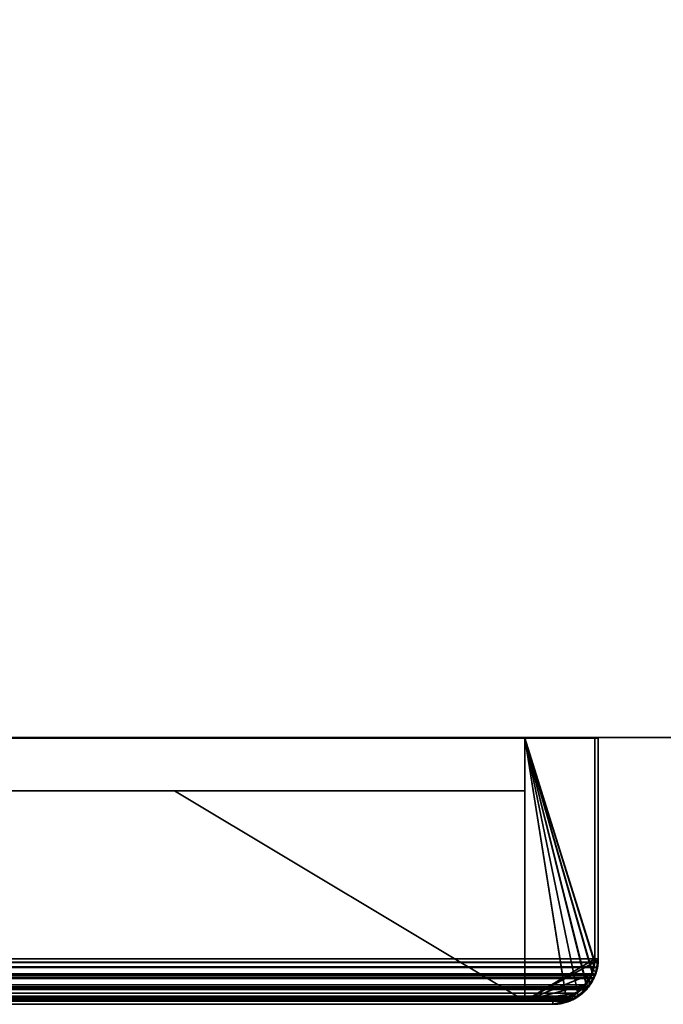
# Model space of a CAD drawing. Header units: millimetres. Extents: x -490 to 6690, y -115 to 132.
# Tile 377 of 656: x 1902 to 1948, y -25 to 45. Entities that reach past the tile are written whole.
import ezdxf

# ---------------------------------------------------------------- set-up
doc = ezdxf.new("R2010")
doc.units = ezdxf.units.MM
doc.layers.add('151', color=7, linetype='Continuous', true_color=0xffffff)

# ---------------------------------------------------------------- blocks, each defined once
blk = doc.blocks.new('UG_SURFACE_002')
at = {"layer": '151', "color": 252, "linetype": 'Continuous', "lineweight": 35}
for points in [[(2040, -6.2, 2202), (2040, 113.2, 2202), (960, 113.2, 2202), (960, -6.2, 2202)], [(1890, -6.2, -8), (1890, 113.2, -8), (2040, 113.2, -8), (2040, -6.2, -8)], [(2040, -6.2, 2202), (960, -6.2, 2202), (1110, -6.2, 2052), (1890, -6.2, 2052)], [(1890, -6.2, 2052), (1890, -6.2, -8), (2040, -6.2, -8), (2040, -6.2, 2202)]]:
    blk.add_3dface(points, dxfattribs=at)
blk = doc.blocks.new('UG_SURFACE_114')
at = {"layer": '151', "color": 41, "linetype": 'Continuous', "lineweight": 35}
for points in [[(1938.25, -25, 2095.25), (1938.25, -10, 2095.25), (1061.75, -10, 2095.25), (1061.75, -25, 2095.25)], [(1938.25, -10, 2095.25), (1868.25, -10, 2025.25), (1131.75, -10, 2025.25), (1061.75, -10, 2095.25)], [(1868.25, -10, 2025.25), (1938.25, -10, 2095.25), (1938.25, -25, 2095.25), (1868.25, -25, 2025.25)], [(1868.25, -25, 2025.25), (1938.25, -25, 2095.25), (1061.75, -25, 2095.25), (1131.75, -25, 2025.25)]]:
    blk.add_3dface(points, dxfattribs=at)
blk = doc.blocks.new('UG_SURFACE_115')
at = {"layer": '151', "color": 14, "linetype": 'Continuous', "lineweight": 35}
for points in [[(1943.25, -6.25, 2100.25), (1938.25, -6.25, 2095.25), (1061.75, -6.25, 2095.25), (1056.75, -6.25, 2100.25)], [(1943.25, -22, 2100.25), (1943.25, -6.25, 2100.25), (1056.75, -6.25, 2100.25), (1056.75, -22, 2100.25)], [(1061.75, -6.25, 2095.25), (1938.25, -6.25, 2095.25), (1938.25, -25, 2095.25), (1061.75, -25, 2095.25)], [(1938.25, -25, 2095.25), (1938.25, -6.25, 2095.25), (1943.25, -6.25, 2100.25), (1943.25, -22, 2100.25)], [(1943.25, -22, 2100.25), (1056.75, -22, 2100.25), (1056.781, -22.233, 2100.219)], [(1056.781, -22.233, 2100.219), (1943.227, -22.237, 2100.227), (1943.25, -22, 2100.25)], [(1943.195, -22.571, 2100.195), (1056.781, -22.233, 2100.219), (1056.854, -22.785, 2100.146)], [(1943.195, -22.571, 2100.195), (1943.227, -22.237, 2100.227), (1056.781, -22.233, 2100.219)], [(1943.25, -22, 2100.25), (1943.227, -22.237, 2100.227), (1938.25, -25, 2095.25)], [(1938.25, -25, 2095.25), (1943.227, -22.237, 2100.227), (1943.195, -22.571, 2100.195), (1943.028, -23.076, 2100.028)], [(1943.195, -22.571, 2100.195), (1056.854, -22.785, 2100.146), (1056.972, -23.072, 2100.028)], [(1056.972, -23.072, 2100.028), (1943.028, -23.076, 2100.028), (1943.195, -22.571, 2100.195)], [(1943.028, -23.076, 2100.028), (1056.972, -23.072, 2100.028), (1057.137, -23.473, 2099.864)], [(1942.954, -23.299, 2099.954), (1943.028, -23.076, 2100.028), (1057.137, -23.473, 2099.864)], [(1943.028, -23.076, 2100.028), (1942.954, -23.299, 2099.954), (1942.576, -23.858, 2099.576), (1938.25, -25, 2095.25)], [(1942.954, -23.299, 2099.954), (1057.137, -23.473, 2099.864), (1057.431, -23.842, 2099.569)], [(1057.431, -23.842, 2099.569), (1942.576, -23.858, 2099.576), (1942.954, -23.299, 2099.954)], [(1942.46, -24.029, 2099.46), (1057.431, -23.842, 2099.569), (1057.729, -24.217, 2099.271)], [(1942.46, -24.029, 2099.46), (1942.576, -23.858, 2099.576), (1057.431, -23.842, 2099.569)], [(1938.25, -25, 2095.25), (1942.576, -23.858, 2099.576), (1942.46, -24.029, 2099.46), (1941.897, -24.456, 2098.897)], [(1942.46, -24.029, 2099.46), (1057.729, -24.217, 2099.271), (1058.104, -24.442, 2098.896)], [(1058.104, -24.442, 2098.896), (1941.897, -24.456, 2098.897), (1942.46, -24.029, 2099.46)], [(1941.897, -24.456, 2098.897), (1058.104, -24.442, 2098.896), (1058.743, -24.826, 2098.257)], [(1941.61, -24.674, 2098.61), (1941.897, -24.456, 2098.897), (1058.743, -24.826, 2098.257)], [(1941.107, -24.795, 2098.107), (1940.25, -25, 2097.25), (1938.25, -25, 2095.25), (1941.897, -24.456, 2098.897)], [(1941.897, -24.456, 2098.897), (1941.61, -24.674, 2098.61), (1941.107, -24.795, 2098.107)], [(1941.61, -24.674, 2098.61), (1058.743, -24.826, 2098.257), (1058.886, -24.851, 2098.114)], [(1058.886, -24.851, 2098.114), (1941.107, -24.795, 2098.107), (1941.61, -24.674, 2098.61)], [(1941.107, -24.795, 2098.107), (1058.886, -24.851, 2098.114), (1059.75, -25, 2097.25)], [(1059.75, -25, 2097.25), (1940.25, -25, 2097.25), (1941.107, -24.795, 2098.107)], [(1938.25, -25, 2095.25), (1940.25, -25, 2097.25), (1059.75, -25, 2097.25), (1061.75, -25, 2095.25)]]:
    blk.add_3dface(points, dxfattribs=at)
blk = doc.blocks.new('UG_SURFACE_117')
at = {"layer": '151', "color": 7, "linetype": 'Continuous', "lineweight": 35}
for points in [[(1943.5, -22, 2100.5), (1943.5, -6.25, 2100.5), (1056.5, -6.25, 2100.5), (1056.5, -22, 2100.5)], [(1943.25, -6.25, 2100.25), (1056.75, -6.25, 2100.25), (1056.5, -6.25, 2100.5), (1943.5, -6.25, 2100.5)], [(1056.75, -22, 2100.25), (1056.75, -6.25, 2100.25), (1943.25, -6.25, 2100.25), (1943.25, -22, 2100.25)], [(1943.25, -22, 2100.25), (1943.25, -6.25, 2100.25), (1943.5, -6.25, 2100.5), (1943.5, -22, 2100.5)], [(1943.5, -22, 2100.5), (1056.5, -22, 2100.5), (1056.534, -22.253, 2100.466)], [(1056.534, -22.253, 2100.466), (1943.475, -22.256, 2100.475), (1943.5, -22, 2100.5)], [(1943.441, -22.619, 2100.441), (1056.534, -22.253, 2100.466), (1056.613, -22.85, 2100.387)], [(1943.441, -22.619, 2100.441), (1943.475, -22.256, 2100.475), (1056.534, -22.253, 2100.466)], [(1056.75, -22, 2100.25), (1943.25, -22, 2100.25), (1943.195, -22.571, 2100.195)], [(1056.854, -22.785, 2100.146), (1056.75, -22, 2100.25), (1943.195, -22.571, 2100.195)], [(1943.475, -22.256, 2100.475), (1943.441, -22.619, 2100.441), (1943.195, -22.571, 2100.195), (1943.25, -22, 2100.25)], [(1943.25, -22, 2100.25), (1943.5, -22, 2100.5), (1943.475, -22.256, 2100.475)], [(1943.441, -22.619, 2100.441), (1056.613, -22.85, 2100.387), (1056.741, -23.162, 2100.259)], [(1056.741, -23.162, 2100.259), (1943.26, -23.165, 2100.26), (1943.441, -22.619, 2100.441)], [(1943.26, -23.165, 2100.26), (1056.741, -23.162, 2100.259), (1056.919, -23.596, 2100.081)], [(1056.978, -23.088, 2100.021), (1056.854, -22.785, 2100.146), (1943.195, -22.571, 2100.195)], [(1943.179, -23.408, 2100.179), (1943.26, -23.165, 2100.26), (1056.919, -23.596, 2100.081)], [(1943.195, -22.571, 2100.195), (1943.023, -23.092, 2100.023), (1056.978, -23.088, 2100.021)], [(1057.137, -23.473, 2099.864), (1056.978, -23.088, 2100.021), (1943.023, -23.092, 2100.023)], [(1057.137, -23.473, 2099.864), (1943.023, -23.092, 2100.023), (1942.954, -23.299, 2099.954)], [(1943.26, -23.165, 2100.26), (1943.179, -23.408, 2100.179), (1942.954, -23.299, 2099.954), (1943.023, -23.092, 2100.023)], [(1943.023, -23.092, 2100.023), (1943.195, -22.571, 2100.195), (1943.441, -22.619, 2100.441), (1943.26, -23.165, 2100.26)], [(1943.179, -23.408, 2100.179), (1056.919, -23.596, 2100.081), (1057.237, -23.996, 2099.763)], [(1942.954, -23.299, 2099.954), (1942.46, -24.029, 2099.46), (1057.137, -23.473, 2099.864)], [(1057.137, -23.473, 2099.864), (1942.46, -24.029, 2099.46), (1942.365, -24.101, 2099.365)], [(1942.365, -24.101, 2099.365), (1057.638, -24.103, 2099.362), (1057.137, -23.473, 2099.864)], [(1057.237, -23.996, 2099.763), (1942.77, -24.012, 2099.77), (1943.179, -23.408, 2100.179)], [(1942.46, -24.029, 2099.46), (1942.954, -23.299, 2099.954), (1943.179, -23.408, 2100.179), (1942.77, -24.012, 2099.77)], [(1942.644, -24.198, 2099.644), (1057.237, -23.996, 2099.763), (1057.561, -24.402, 2099.439)], [(1942.644, -24.198, 2099.644), (1942.77, -24.012, 2099.77), (1057.237, -23.996, 2099.763)], [(1942.644, -24.198, 2099.644), (1057.561, -24.402, 2099.439), (1057.967, -24.646, 2099.033)], [(1057.638, -24.103, 2099.362), (1942.365, -24.101, 2099.365), (1941.61, -24.674, 2098.61)], [(1057.729, -24.217, 2099.271), (1057.638, -24.103, 2099.362), (1941.61, -24.674, 2098.61)], [(1057.729, -24.217, 2099.271), (1941.61, -24.674, 2098.61), (1941.348, -24.737, 2098.348)], [(1941.348, -24.737, 2098.348), (1058.651, -24.771, 2098.349), (1057.729, -24.217, 2099.271)], [(1057.967, -24.646, 2099.033), (1942.034, -24.661, 2099.034), (1942.644, -24.198, 2099.644)], [(1941.61, -24.674, 2098.61), (1942.365, -24.101, 2099.365), (1942.644, -24.198, 2099.644), (1942.034, -24.661, 2099.034)], [(1942.365, -24.101, 2099.365), (1942.46, -24.029, 2099.46), (1942.644, -24.198, 2099.644)], [(1942.77, -24.012, 2099.77), (1942.644, -24.198, 2099.644), (1942.46, -24.029, 2099.46)], [(1942.034, -24.661, 2099.034), (1057.967, -24.646, 2099.033), (1058.659, -25.061, 2098.341)], [(1058.743, -24.826, 2098.257), (1058.651, -24.771, 2098.349), (1941.348, -24.737, 2098.348)], [(1941.723, -24.897, 2098.723), (1942.034, -24.661, 2099.034), (1058.659, -25.061, 2098.341)], [(1941.723, -24.897, 2098.723), (1058.659, -25.061, 2098.341), (1058.814, -25.088, 2098.186)], [(1059.75, -25, 2097.25), (1058.743, -24.826, 2098.257), (1941.348, -24.737, 2098.348)], [(1058.814, -25.088, 2098.186), (1941.178, -25.028, 2098.178), (1941.723, -24.897, 2098.723)], [(1941.178, -25.028, 2098.178), (1058.814, -25.088, 2098.186), (1059.75, -25.25, 2097.25)], [(1941.348, -24.737, 2098.348), (1940.25, -25, 2097.25), (1059.75, -25, 2097.25)], [(1866.25, -25, 2023.25), (1133.75, -25, 2023.25), (1059.75, -25, 2097.25), (1940.25, -25, 2097.25)], [(1059.75, -25.25, 2097.25), (1940.25, -25.25, 2097.25), (1941.178, -25.028, 2098.178)], [(1866.25, -25.25, 2023.25), (1940.25, -25.25, 2097.25), (1059.75, -25.25, 2097.25), (1133.75, -25.25, 2023.25)], [(1866.25, -25, 2023.25), (1940.25, -25, 2097.25), (1940.25, -25.25, 2097.25), (1866.25, -25.25, 2023.25)], [(1941.178, -25.028, 2098.178), (1940.25, -25.25, 2097.25), (1940.25, -25, 2097.25), (1941.348, -24.737, 2098.348)], [(1941.348, -24.737, 2098.348), (1941.61, -24.674, 2098.61), (1941.723, -24.897, 2098.723), (1941.178, -25.028, 2098.178)], [(1942.034, -24.661, 2099.034), (1941.723, -24.897, 2098.723), (1941.61, -24.674, 2098.61)]]:
    blk.add_3dface(points, dxfattribs=at)
blk = doc.blocks.new('UG_SURFACE_119')
at = {"layer": '151', "color": 41, "linetype": 'Continuous', "lineweight": 35}
for points in [[(1913.25, -10, 128), (1868.25, -10, 128), (1882.21, -10, 264.109), (1884.29, -10, 264.109)], [(1885.284, -10, 273.568), (1883.25, -10, 274), (1868.25, -10, 280), (1913.25, -10, 280)], [(1913.25, -10, 280), (1868.25, -10, 280), (1882.21, -10, 286.109), (1884.29, -10, 286.109)], [(1885.284, -10, 295.568), (1883.25, -10, 296), (1868.25, -10, 751), (1913.25, -10, 751)], [(1868.25, -10, 1222), (1913.25, -10, 1222), (1885.284, -10, 1215.568), (1883.25, -10, 1216)], [(1913.25, -10, 751), (1868.25, -10, 751), (1882.21, -10, 1206.109), (1884.29, -10, 1206.109)], [(1868.25, -10, 1491), (1913.25, -10, 1491), (1885.284, -10, 1237.568), (1883.25, -10, 1238)], [(1913.25, -10, 1222), (1868.25, -10, 1222), (1882.21, -10, 1228.109), (1884.29, -10, 1228.109)], [(1868.25, -10, 1760), (1913.25, -10, 1760), (1885.284, -10, 1753.568), (1883.25, -10, 1754)], [(1913.25, -10, 1491), (1868.25, -10, 1491), (1882.21, -10, 1744.109), (1884.29, -10, 1744.109)], [(1868.25, -10, 2025.25), (1913.25, -10, 2070.25), (1885.284, -10, 1775.568), (1883.25, -10, 1776)], [(1913.25, -10, 1760), (1868.25, -10, 1760), (1882.21, -10, 1766.109), (1884.29, -10, 1766.109)], [(1868.25, -10, 128), (1913.25, -10, 128), (1913.25, -10, -8), (1868.25, -10, -8)], [(1938.25, -25, -8), (1873.25, -25, -8), (1868.25, -10, -8), (1913.25, -10, -8)], [(1913.25, -10, 2070.25), (1868.25, -10, 2025.25), (1873.25, -25, 2030.25), (1938.25, -25, 2095.25)], [(1913.25, -10, 128), (1884.29, -10, 264.109), (1886.189, -10, 264.955)], [(1913.25, -10, 280), (1884.29, -10, 286.109), (1886.189, -10, 286.955)], [(1913.25, -10, 751), (1884.29, -10, 1206.109), (1886.189, -10, 1206.955)], [(1913.25, -10, 1222), (1884.29, -10, 1228.109), (1886.189, -10, 1228.955)], [(1913.25, -10, 1491), (1884.29, -10, 1744.109), (1886.189, -10, 1744.955)], [(1913.25, -10, 1760), (1884.29, -10, 1766.109), (1886.189, -10, 1766.955)], [(1886.966, -10, 272.346), (1885.284, -10, 273.568), (1913.25, -10, 280)], [(1886.966, -10, 294.346), (1885.284, -10, 295.568), (1913.25, -10, 751)], [(1913.25, -10, 1222), (1886.966, -10, 1214.346), (1885.284, -10, 1215.568)], [(1913.25, -10, 1491), (1886.966, -10, 1236.346), (1885.284, -10, 1237.568)], [(1913.25, -10, 1760), (1886.966, -10, 1752.346), (1885.284, -10, 1753.568)], [(1913.25, -10, 2070.25), (1886.966, -10, 1774.346), (1885.284, -10, 1775.568)], [(1886.189, -10, 264.955), (1887.58, -10, 266.5), (1913.25, -10, 128)], [(1886.189, -10, 286.955), (1887.58, -10, 288.5), (1913.25, -10, 280)], [(1886.189, -10, 1206.955), (1887.58, -10, 1208.5), (1913.25, -10, 751)], [(1886.189, -10, 1228.955), (1887.58, -10, 1230.5), (1913.25, -10, 1222)], [(1886.189, -10, 1744.955), (1887.58, -10, 1746.5), (1913.25, -10, 1491)], [(1886.189, -10, 1766.955), (1887.58, -10, 1768.5), (1913.25, -10, 1760)], [(1913.25, -10, 280), (1888.005, -10, 270.545), (1886.966, -10, 272.346)], [(1913.25, -10, 751), (1913.25, -10, 280), (1888.005, -10, 292.545), (1886.966, -10, 294.346)], [(1888.005, -10, 1212.545), (1886.966, -10, 1214.346), (1913.25, -10, 1222)], [(1888.005, -10, 1234.545), (1886.966, -10, 1236.346), (1913.25, -10, 1491), (1913.25, -10, 1222)], [(1888.005, -10, 1750.545), (1886.966, -10, 1752.346), (1913.25, -10, 1760)], [(1888.005, -10, 1772.545), (1886.966, -10, 1774.346), (1913.25, -10, 2070.25), (1913.25, -10, 1760)], [(1887.58, -10, 266.5), (1888.223, -10, 268.477), (1913.25, -10, 280), (1913.25, -10, 128)], [(1887.58, -10, 288.5), (1888.223, -10, 290.477), (1913.25, -10, 280)], [(1887.58, -10, 1208.5), (1888.223, -10, 1210.477), (1913.25, -10, 1222), (1913.25, -10, 751)], [(1887.58, -10, 1230.5), (1888.223, -10, 1232.477), (1913.25, -10, 1222)], [(1887.58, -10, 1746.5), (1888.223, -10, 1748.477), (1913.25, -10, 1760), (1913.25, -10, 1491)], [(1887.58, -10, 1768.5), (1888.223, -10, 1770.477), (1913.25, -10, 1760)], [(1888.223, -10, 268.477), (1888.005, -10, 270.545), (1913.25, -10, 280)], [(1888.223, -10, 290.477), (1888.005, -10, 292.545), (1913.25, -10, 280)], [(1913.25, -10, 1222), (1888.223, -10, 1210.477), (1888.005, -10, 1212.545)], [(1913.25, -10, 1222), (1888.223, -10, 1232.477), (1888.005, -10, 1234.545)], [(1913.25, -10, 1760), (1888.223, -10, 1748.477), (1888.005, -10, 1750.545)], [(1913.25, -10, 1760), (1888.223, -10, 1770.477), (1888.005, -10, 1772.545)], [(1938.25, -10, 2095.25), (1938.25, -10, 1760), (1913.25, -10, 1760), (1913.25, -10, 2070.25)], [(1913.25, -10, 1760), (1938.25, -10, 1760), (1938.25, -10, 1491), (1913.25, -10, 1491)], [(1913.25, -10, 1491), (1938.25, -10, 1491), (1938.25, -10, 1222), (1913.25, -10, 1222)], [(1913.25, -10, 1222), (1938.25, -10, 1222), (1938.25, -10, 751), (1913.25, -10, 751)], [(1913.25, -10, 751), (1938.25, -10, 751), (1938.25, -10, 280), (1913.25, -10, 280)], [(1913.25, -10, 280), (1938.25, -10, 280), (1938.25, -10, 128), (1913.25, -10, 128)], [(1913.25, -10, 128), (1938.25, -10, 128), (1938.25, -10, -8), (1913.25, -10, -8)], [(1913.25, -10, -8), (1938.25, -10, -8), (1938.25, -25, -8)], [(1938.25, -25, 2095.25), (1938.25, -10, 2095.25), (1913.25, -10, 2070.25)], [(1938.25, -10, 128), (1938.25, -10, 280), (1938.25, -25, 280), (1938.25, -25, 128)], [(1938.25, -10, 280), (1938.25, -10, 751), (1938.25, -25, 751), (1938.25, -25, 280)], [(1938.25, -10, 751), (1938.25, -10, 1222), (1938.25, -25, 1222), (1938.25, -25, 751)], [(1938.25, -10, 1222), (1938.25, -10, 1491), (1938.25, -25, 1491), (1938.25, -25, 1222)], [(1938.25, -10, 1491), (1938.25, -10, 1760), (1938.25, -25, 1760), (1938.25, -25, 1491)], [(1938.25, -10, 1760), (1938.25, -10, 2095.25), (1938.25, -25, 2095.25), (1938.25, -25, 1760)], [(1938.25, -25, 128), (1938.25, -25, -8), (1938.25, -10, -8), (1938.25, -10, 128)], [(1873.25, -25, 128), (1938.25, -25, 128), (1884.29, -25, 264.109), (1882.21, -25, 264.109)], [(1938.25, -25, 280), (1873.25, -25, 280), (1883.25, -25, 274), (1885.284, -25, 273.568)], [(1873.25, -25, 280), (1938.25, -25, 280), (1884.29, -25, 286.109), (1882.21, -25, 286.109)], [(1938.25, -25, 751), (1873.25, -25, 751), (1883.25, -25, 296), (1885.284, -25, 295.568)], [(1883.25, -25, 1216), (1885.284, -25, 1215.568), (1938.25, -25, 1222), (1873.25, -25, 1222)], [(1873.25, -25, 751), (1938.25, -25, 751), (1884.29, -25, 1206.109), (1882.21, -25, 1206.109)], [(1883.25, -25, 1238), (1885.284, -25, 1237.568), (1938.25, -25, 1491), (1873.25, -25, 1491)], [(1873.25, -25, 1222), (1938.25, -25, 1222), (1884.29, -25, 1228.109), (1882.21, -25, 1228.109)], [(1883.25, -25, 1754), (1885.284, -25, 1753.568), (1938.25, -25, 1760), (1873.25, -25, 1760)], [(1873.25, -25, 1491), (1938.25, -25, 1491), (1884.29, -25, 1744.109), (1882.21, -25, 1744.109)], [(1883.25, -25, 1776), (1885.284, -25, 1775.568), (1938.25, -25, 2095.25), (1873.25, -25, 2030.25)], [(1873.25, -25, 1760), (1938.25, -25, 1760), (1884.29, -25, 1766.109), (1882.21, -25, 1766.109)], [(1938.25, -25, 128), (1873.25, -25, 128), (1873.25, -25, -8), (1938.25, -25, -8)], [(1886.189, -25, 264.955), (1884.29, -25, 264.109), (1938.25, -25, 128)], [(1886.189, -25, 286.955), (1884.29, -25, 286.109), (1938.25, -25, 280)], [(1886.189, -25, 1206.955), (1884.29, -25, 1206.109), (1938.25, -25, 751)], [(1886.189, -25, 1228.955), (1884.29, -25, 1228.109), (1938.25, -25, 1222)], [(1886.189, -25, 1744.955), (1884.29, -25, 1744.109), (1938.25, -25, 1491)], [(1886.189, -25, 1766.955), (1884.29, -25, 1766.109), (1938.25, -25, 1760)], [(1938.25, -25, 280), (1885.284, -25, 273.568), (1886.966, -25, 272.346)], [(1938.25, -25, 280), (1938.25, -25, 751), (1885.284, -25, 295.568), (1886.966, -25, 294.346)], [(1885.284, -25, 1215.568), (1886.966, -25, 1214.346), (1938.25, -25, 1222)], [(1885.284, -25, 1237.568), (1886.966, -25, 1236.346), (1938.25, -25, 1491)], [(1885.284, -25, 1753.568), (1886.966, -25, 1752.346), (1938.25, -25, 1760)], [(1885.284, -25, 1775.568), (1886.966, -25, 1774.346), (1938.25, -25, 2095.25)], [(1938.25, -25, 128), (1887.58, -25, 266.5), (1886.189, -25, 264.955)], [(1938.25, -25, 280), (1887.58, -25, 288.5), (1886.189, -25, 286.955)], [(1938.25, -25, 751), (1938.25, -25, 1222), (1887.58, -25, 1208.5), (1886.189, -25, 1206.955)], [(1938.25, -25, 1222), (1887.58, -25, 1230.5), (1886.189, -25, 1228.955)], [(1938.25, -25, 1491), (1938.25, -25, 1760), (1887.58, -25, 1746.5), (1886.189, -25, 1744.955)], [(1938.25, -25, 1760), (1887.58, -25, 1768.5), (1886.189, -25, 1766.955)], [(1938.25, -25, 280), (1886.966, -25, 272.346), (1888.005, -25, 270.545)], [(1938.25, -25, 280), (1886.966, -25, 294.346), (1888.005, -25, 292.545)], [(1938.25, -25, 1222), (1886.966, -25, 1214.346), (1888.005, -25, 1212.545)], [(1938.25, -25, 1222), (1938.25, -25, 1491), (1886.966, -25, 1236.346), (1888.005, -25, 1234.545)], [(1938.25, -25, 1760), (1886.966, -25, 1752.346), (1888.005, -25, 1750.545)], [(1938.25, -25, 1760), (1938.25, -25, 2095.25), (1886.966, -25, 1774.346), (1888.005, -25, 1772.545)], [(1888.223, -25, 268.477), (1887.58, -25, 266.5), (1938.25, -25, 128), (1938.25, -25, 280)], [(1888.223, -25, 290.477), (1887.58, -25, 288.5), (1938.25, -25, 280)], [(1888.223, -25, 1210.477), (1887.58, -25, 1208.5), (1938.25, -25, 1222)], [(1888.223, -25, 1232.477), (1887.58, -25, 1230.5), (1938.25, -25, 1222)], [(1888.223, -25, 1748.477), (1887.58, -25, 1746.5), (1938.25, -25, 1760)], [(1888.223, -25, 1770.477), (1887.58, -25, 1768.5), (1938.25, -25, 1760)], [(1888.005, -25, 292.545), (1888.25, -25, 291), (1938.25, -25, 280)], [(1888.005, -25, 1772.545), (1888.25, -25, 1771), (1938.25, -25, 1760)], [(1888.005, -25, 1750.545), (1888.25, -25, 1749), (1938.25, -25, 1760)], [(1888.005, -25, 1234.545), (1888.25, -25, 1233), (1938.25, -25, 1222)], [(1888.005, -25, 1212.545), (1888.25, -25, 1211), (1938.25, -25, 1222)], [(1888.005, -25, 270.545), (1888.25, -25, 269), (1938.25, -25, 280)], [(1938.25, -25, 280), (1888.25, -25, 269), (1888.223, -25, 268.477)], [(1938.25, -25, 280), (1888.25, -25, 291), (1888.223, -25, 290.477)], [(1938.25, -25, 1222), (1888.25, -25, 1211), (1888.223, -25, 1210.477)], [(1938.25, -25, 1222), (1888.25, -25, 1233), (1888.223, -25, 1232.477)], [(1938.25, -25, 1760), (1888.25, -25, 1749), (1888.223, -25, 1748.477)], [(1938.25, -25, 1760), (1888.25, -25, 1771), (1888.223, -25, 1770.477)]]:
    blk.add_3dface(points, dxfattribs=at)
blk = doc.blocks.new('UG_SURFACE_120')
at = {"layer": '151', "color": 7, "linetype": 'Continuous', "lineweight": 35}
for points in [[(1943.25, -22, 2100.25), (1943.25, -6.25, 2100.25), (1943.25, -6.25, -8), (1943.25, -22, -8)], [(1943.25, -6.25, 2100.25), (1943.5, -6.25, 2100.5), (1943.5, -6.25, -8), (1943.25, -6.25, -8)], [(1943.25, -22, -8), (1943.25, -6.25, -8), (1943.5, -6.25, -8), (1943.5, -22, -8)], [(1943.5, -22, 2100.5), (1943.5, -6.25, 2100.5), (1943.25, -6.25, 2100.25), (1943.25, -22, 2100.25)], [(1943.5, -22, -8), (1943.5, -6.25, -8), (1943.5, -6.25, 2100.5), (1943.5, -22, 2100.5)], [(1943.25, -22, -8), (1943.219, -22.163, -8), (1943.029, -23.069, 2100.029)], [(1943.029, -23.069, 2100.029), (1943.146, -22.785, 2100.146), (1943.25, -22, -8)], [(1943.029, -23.069, 2100.029), (1943.219, -22.163, -8), (1943.053, -23.027, -8)], [(1943.053, -23.027, -8), (1943.219, -22.163, -8), (1943.466, -22.177, -8), (1943.289, -23.114, -8)], [(1943.146, -22.785, 2100.146), (1943.25, -22, 2100.25), (1943.25, -22, -8)], [(1943.25, -22, 2100.25), (1943.146, -22.785, 2100.146), (1943.339, -23.01, 2100.339), (1943.5, -22, 2100.5)], [(1943.219, -22.163, -8), (1943.25, -22, -8), (1943.5, -22, -8), (1943.466, -22.177, -8)], [(1943.5, -22, 2100.5), (1943.276, -23.187, -8), (1943.289, -23.114, -8)], [(1943.276, -23.187, -8), (1943.5, -22, 2100.5), (1943.339, -23.01, 2100.339)], [(1943.5, -22, 2100.5), (1943.289, -23.114, -8), (1943.466, -22.177, -8)], [(1943.466, -22.177, -8), (1943.5, -22, -8), (1943.5, -22, 2100.5)], [(1943.042, -23.083, -8), (1943.04, -23.096, -8), (1942.371, -24.092, 2099.371)], [(1942.371, -24.092, 2099.371), (1942.863, -23.473, 2099.864), (1943.042, -23.083, -8)], [(1942.371, -24.092, 2099.371), (1943.04, -23.096, -8), (1942.584, -23.795, -8)], [(1943.27, -23.195, -8), (1942.779, -23.945, -8), (1942.584, -23.795, -8), (1943.04, -23.096, -8)], [(1942.852, -23.947, 2099.852), (1942.779, -23.945, -8), (1943.27, -23.195, -8)], [(1943.029, -23.069, 2100.029), (1942.863, -23.473, 2099.864), (1942.852, -23.947, 2099.852), (1943.253, -23.176, 2100.253)], [(1943.27, -23.195, -8), (1943.253, -23.176, 2100.253), (1942.852, -23.947, 2099.852)], [(1942.863, -23.473, 2099.864), (1943.029, -23.069, 2100.029), (1943.042, -23.083, -8)], [(1943.253, -23.176, 2100.253), (1943.339, -23.01, 2100.339), (1943.146, -22.785, 2100.146), (1943.029, -23.069, 2100.029)], [(1943.053, -23.027, -8), (1943.042, -23.083, -8), (1943.029, -23.069, 2100.029)], [(1943.289, -23.114, -8), (1943.276, -23.187, -8), (1943.04, -23.096, -8), (1943.042, -23.083, -8)], [(1943.04, -23.096, -8), (1943.276, -23.187, -8), (1943.27, -23.195, -8)], [(1943.042, -23.083, -8), (1943.053, -23.027, -8), (1943.289, -23.114, -8)], [(1943.276, -23.187, -8), (1943.339, -23.01, 2100.339), (1943.253, -23.176, 2100.253)], [(1943.253, -23.176, 2100.253), (1943.27, -23.195, -8), (1943.276, -23.187, -8)], [(1942.52, -24.235, 2099.52), (1942.852, -23.947, 2099.852), (1942.863, -23.473, 2099.864), (1942.371, -24.092, 2099.371)], [(1942.584, -23.795, -8), (1942.379, -24.109, -8), (1942.371, -24.092, 2099.371)], [(1942.379, -24.109, -8), (1942.584, -23.795, -8), (1942.779, -23.945, -8), (1942.548, -24.298, -8)], [(1941.355, -24.767, 2098.355), (1942.271, -24.217, 2099.271), (1941.952, -24.404, -8)], [(1941.808, -24.852, 2098.809), (1942.52, -24.235, 2099.52), (1942.271, -24.217, 2099.271), (1941.355, -24.767, 2098.355)], [(1941.952, -24.404, -8), (1941.43, -24.755, -8), (1941.355, -24.767, 2098.355)], [(1941.43, -24.755, -8), (1941.952, -24.404, -8), (1942.093, -24.602, -8), (1941.487, -25.005, -8)], [(1941.487, -25.005, -8), (1942.093, -24.602, -8), (1941.808, -24.852, 2098.809)], [(1942.548, -24.298, -8), (1942.52, -24.235, 2099.52), (1941.808, -24.852, 2098.809)], [(1941.808, -24.852, 2098.809), (1942.093, -24.602, -8), (1942.548, -24.298, -8)], [(1942.548, -24.298, -8), (1942.093, -24.602, -8), (1941.952, -24.404, -8), (1942.371, -24.121, -8)], [(1942.371, -24.121, -8), (1941.952, -24.404, -8), (1942.271, -24.217, 2099.271)], [(1942.271, -24.217, 2099.271), (1942.371, -24.092, 2099.371), (1942.379, -24.109, -8)], [(1942.371, -24.092, 2099.371), (1942.271, -24.217, 2099.271), (1942.52, -24.235, 2099.52)], [(1942.379, -24.109, -8), (1942.371, -24.121, -8), (1942.271, -24.217, 2099.271)], [(1942.548, -24.298, -8), (1942.371, -24.121, -8), (1942.379, -24.109, -8)], [(1942.779, -23.945, -8), (1942.852, -23.947, 2099.852), (1942.52, -24.235, 2099.52)], [(1942.52, -24.235, 2099.52), (1942.548, -24.298, -8), (1942.779, -23.945, -8)], [(1872.25, -25, 1760), (1940.25, -25, 1760), (1885.284, -25, 1753.568), (1883.25, -25, 1754)], [(1940.25, -25, 1491), (1872.25, -25, 1491), (1882.21, -25, 1744.109), (1884.29, -25, 1744.109)], [(1872.25, -25, 1491), (1940.25, -25, 1491), (1885.284, -25, 1237.568), (1883.25, -25, 1238)], [(1940.25, -25, 1222), (1872.25, -25, 1222), (1882.21, -25, 1228.109), (1884.29, -25, 1228.109)], [(1872.25, -25, 1222), (1940.25, -25, 1222), (1885.284, -25, 1215.568), (1883.25, -25, 1216)], [(1940.25, -25, 751), (1872.25, -25, 751), (1882.21, -25, 1206.109), (1884.29, -25, 1206.109)], [(1940.25, -25, 280), (1872.25, -25, 280), (1882.21, -25, 286.109), (1884.29, -25, 286.109)], [(1885.284, -25, 295.568), (1883.25, -25, 296), (1872.25, -25, 751), (1940.25, -25, 751)], [(1940.25, -25, 128), (1872.25, -25, 128), (1882.21, -25, 264.109), (1884.29, -25, 264.109)], [(1885.284, -25, 273.568), (1883.25, -25, 274), (1872.25, -25, 280), (1940.25, -25, 280)], [(1872.25, -25, 2029.25), (1940.25, -25, 2097.25), (1885.284, -25, 1775.568), (1883.25, -25, 1776)], [(1940.25, -25, 1760), (1872.25, -25, 1760), (1882.21, -25, 1766.109), (1884.29, -25, 1766.109)], [(1940.25, -25, -8), (1872.25, -25, -8), (1872.25, -25, 128), (1940.25, -25, 128)], [(1872.25, -25, -8), (1940.25, -25, -8), (1940.25, -25.25, -8), (1872.25, -25.25, -8)], [(1872.25, -25.25, 2029.25), (1940.25, -25.25, 2097.25), (1940.25, -25, 2097.25), (1872.25, -25, 2029.25)], [(1872.25, -25.25, 128), (1940.25, -25.25, 128), (1884.29, -25.25, 264.109), (1882.21, -25.25, 264.109)], [(1940.25, -25.25, 280), (1872.25, -25.25, 280), (1883.25, -25.25, 274), (1885.284, -25.25, 273.568)], [(1872.25, -25.25, 280), (1940.25, -25.25, 280), (1884.29, -25.25, 286.109), (1882.21, -25.25, 286.109)], [(1940.25, -25.25, 751), (1872.25, -25.25, 751), (1883.25, -25.25, 296), (1885.284, -25.25, 295.568)], [(1883.25, -25.25, 1216), (1885.284, -25.25, 1215.568), (1940.25, -25.25, 1222), (1872.25, -25.25, 1222)], [(1872.25, -25.25, 751), (1940.25, -25.25, 751), (1884.29, -25.25, 1206.109), (1882.21, -25.25, 1206.109)], [(1883.25, -25.25, 1238), (1885.284, -25.25, 1237.568), (1940.25, -25.25, 1491), (1872.25, -25.25, 1491)], [(1872.25, -25.25, 1222), (1940.25, -25.25, 1222), (1884.29, -25.25, 1228.109), (1882.21, -25.25, 1228.109)], [(1883.25, -25.25, 1754), (1885.284, -25.25, 1753.568), (1940.25, -25.25, 1760), (1872.25, -25.25, 1760)], [(1872.25, -25.25, 1491), (1940.25, -25.25, 1491), (1884.29, -25.25, 1744.109), (1882.21, -25.25, 1744.109)], [(1883.25, -25.25, 1776), (1885.284, -25.25, 1775.568), (1940.25, -25.25, 2097.25), (1872.25, -25.25, 2029.25)], [(1872.25, -25.25, 1760), (1940.25, -25.25, 1760), (1884.29, -25.25, 1766.109), (1882.21, -25.25, 1766.109)], [(1940.25, -25.25, 128), (1872.25, -25.25, 128), (1872.25, -25.25, -8), (1940.25, -25.25, -8)], [(1940.25, -25, 1491), (1884.29, -25, 1744.109), (1886.189, -25, 1744.955)], [(1940.25, -25, 1222), (1884.29, -25, 1228.109), (1886.189, -25, 1228.955)], [(1940.25, -25, 1222), (1940.25, -25, 751), (1884.29, -25, 1206.109), (1886.189, -25, 1206.955)], [(1940.25, -25, 280), (1884.29, -25, 286.109), (1886.189, -25, 286.955)], [(1940.25, -25, 128), (1884.29, -25, 264.109), (1886.189, -25, 264.955)], [(1940.25, -25, 1760), (1884.29, -25, 1766.109), (1886.189, -25, 1766.955)], [(1886.189, -25.25, 264.955), (1884.29, -25.25, 264.109), (1940.25, -25.25, 128)], [(1886.189, -25.25, 286.955), (1884.29, -25.25, 286.109), (1940.25, -25.25, 280)], [(1886.189, -25.25, 1206.955), (1884.29, -25.25, 1206.109), (1940.25, -25.25, 751)], [(1886.189, -25.25, 1228.955), (1884.29, -25.25, 1228.109), (1940.25, -25.25, 1222)], [(1886.189, -25.25, 1744.955), (1884.29, -25.25, 1744.109), (1940.25, -25.25, 1491)], [(1886.189, -25.25, 1766.955), (1884.29, -25.25, 1766.109), (1940.25, -25.25, 1760)], [(1940.25, -25, 1760), (1886.966, -25, 1752.346), (1885.284, -25, 1753.568)], [(1940.25, -25, 1491), (1886.966, -25, 1236.346), (1885.284, -25, 1237.568)], [(1940.25, -25, 1222), (1886.966, -25, 1214.346), (1885.284, -25, 1215.568)], [(1886.966, -25, 294.346), (1885.284, -25, 295.568), (1940.25, -25, 751)], [(1886.966, -25, 272.346), (1885.284, -25, 273.568), (1940.25, -25, 280)], [(1940.25, -25, 2097.25), (1886.966, -25, 1774.346), (1885.284, -25, 1775.568)], [(1940.25, -25.25, 280), (1885.284, -25.25, 273.568), (1886.966, -25.25, 272.346)], [(1940.25, -25.25, 280), (1940.25, -25.25, 751), (1885.284, -25.25, 295.568), (1886.966, -25.25, 294.346)], [(1885.284, -25.25, 1215.568), (1886.966, -25.25, 1214.346), (1940.25, -25.25, 1222)], [(1885.284, -25.25, 1237.568), (1886.966, -25.25, 1236.346), (1940.25, -25.25, 1491)], [(1885.284, -25.25, 1753.568), (1886.966, -25.25, 1752.346), (1940.25, -25.25, 1760)], [(1885.284, -25.25, 1775.568), (1886.966, -25.25, 1774.346), (1940.25, -25.25, 2097.25)], [(1886.189, -25, 1744.955), (1887.58, -25, 1746.5), (1940.25, -25, 1760), (1940.25, -25, 1491)], [(1886.189, -25, 1228.955), (1887.58, -25, 1230.5), (1940.25, -25, 1222)], [(1886.189, -25, 1206.955), (1887.58, -25, 1208.5), (1940.25, -25, 1222)], [(1886.189, -25, 286.955), (1887.58, -25, 288.5), (1940.25, -25, 280)], [(1886.189, -25, 264.955), (1887.58, -25, 266.5), (1940.25, -25, 128)], [(1886.189, -25, 1766.955), (1887.58, -25, 1768.5), (1940.25, -25, 1760)], [(1940.25, -25.25, 128), (1887.58, -25.25, 266.5), (1886.189, -25.25, 264.955)], [(1940.25, -25.25, 280), (1887.58, -25.25, 288.5), (1886.189, -25.25, 286.955)], [(1940.25, -25.25, 751), (1940.25, -25.25, 1222), (1887.58, -25.25, 1208.5), (1886.189, -25.25, 1206.955)], [(1940.25, -25.25, 1222), (1887.58, -25.25, 1230.5), (1886.189, -25.25, 1228.955)], [(1940.25, -25.25, 1491), (1940.25, -25.25, 1760), (1887.58, -25.25, 1746.5), (1886.189, -25.25, 1744.955)], [(1940.25, -25.25, 1760), (1887.58, -25.25, 1768.5), (1886.189, -25.25, 1766.955)], [(1888.005, -25, 1750.545), (1886.966, -25, 1752.346), (1940.25, -25, 1760)], [(1888.005, -25, 1234.545), (1886.966, -25, 1236.346), (1940.25, -25, 1491), (1940.25, -25, 1222)], [(1888.005, -25, 1212.545), (1886.966, -25, 1214.346), (1940.25, -25, 1222)], [(1888.005, -25, 292.545), (1886.966, -25, 294.346), (1940.25, -25, 751), (1940.25, -25, 280)], [(1888.005, -25, 270.545), (1886.966, -25, 272.346), (1940.25, -25, 280)], [(1888.005, -25, 1772.545), (1886.966, -25, 1774.346), (1940.25, -25, 2097.25), (1940.25, -25, 1760)], [(1940.25, -25.25, 280), (1886.966, -25.25, 272.346), (1888.005, -25.25, 270.545)], [(1940.25, -25.25, 280), (1886.966, -25.25, 294.346), (1888.005, -25.25, 292.545)], [(1940.25, -25.25, 1222), (1886.966, -25.25, 1214.346), (1888.005, -25.25, 1212.545)], [(1940.25, -25.25, 1222), (1940.25, -25.25, 1491), (1886.966, -25.25, 1236.346), (1888.005, -25.25, 1234.545)], [(1940.25, -25.25, 1760), (1886.966, -25.25, 1752.346), (1888.005, -25.25, 1750.545)], [(1940.25, -25.25, 1760), (1940.25, -25.25, 2097.25), (1886.966, -25.25, 1774.346), (1888.005, -25.25, 1772.545)], [(1940.25, -25, 1760), (1887.58, -25, 1746.5), (1888.223, -25, 1748.477)], [(1940.25, -25, 1222), (1887.58, -25, 1230.5), (1888.223, -25, 1232.477)], [(1940.25, -25, 1222), (1887.58, -25, 1208.5), (1888.223, -25, 1210.477)], [(1940.25, -25, 280), (1887.58, -25, 288.5), (1888.223, -25, 290.477)], [(1940.25, -25, 280), (1940.25, -25, 128), (1887.58, -25, 266.5), (1888.223, -25, 268.477)], [(1940.25, -25, 1760), (1887.58, -25, 1768.5), (1888.223, -25, 1770.477)], [(1888.223, -25.25, 268.477), (1887.58, -25.25, 266.5), (1940.25, -25.25, 128), (1940.25, -25.25, 280)], [(1888.223, -25.25, 290.477), (1887.58, -25.25, 288.5), (1940.25, -25.25, 280)], [(1888.223, -25.25, 1210.477), (1887.58, -25.25, 1208.5), (1940.25, -25.25, 1222)], [(1888.223, -25.25, 1232.477), (1887.58, -25.25, 1230.5), (1940.25, -25.25, 1222)], [(1888.223, -25.25, 1748.477), (1887.58, -25.25, 1746.5), (1940.25, -25.25, 1760)], [(1888.223, -25.25, 1770.477), (1887.58, -25.25, 1768.5), (1940.25, -25.25, 1760)], [(1888.25, -25, 1749), (1888.005, -25, 1750.545), (1940.25, -25, 1760)], [(1888.25, -25, 1233), (1888.005, -25, 1234.545), (1940.25, -25, 1222)], [(1888.25, -25, 1211), (1888.005, -25, 1212.545), (1940.25, -25, 1222)], [(1888.25, -25, 291), (1888.005, -25, 292.545), (1940.25, -25, 280)], [(1888.25, -25, 269), (1888.005, -25, 270.545), (1940.25, -25, 280)], [(1888.25, -25, 1771), (1888.005, -25, 1772.545), (1940.25, -25, 1760)], [(1888.005, -25.25, 292.545), (1888.25, -25.25, 291), (1940.25, -25.25, 280)], [(1888.005, -25.25, 1772.545), (1888.25, -25.25, 1771), (1940.25, -25.25, 1760)], [(1888.005, -25.25, 1750.545), (1888.25, -25.25, 1749), (1940.25, -25.25, 1760)], [(1888.005, -25.25, 1234.545), (1888.25, -25.25, 1233), (1940.25, -25.25, 1222)], [(1888.005, -25.25, 1212.545), (1888.25, -25.25, 1211), (1940.25, -25.25, 1222)], [(1888.005, -25.25, 270.545), (1888.25, -25.25, 269), (1940.25, -25.25, 280)], [(1940.25, -25, 1760), (1888.223, -25, 1748.477), (1888.25, -25, 1749)], [(1940.25, -25, 1222), (1888.223, -25, 1232.477), (1888.25, -25, 1233)], [(1940.25, -25, 1222), (1888.223, -25, 1210.477), (1888.25, -25, 1211)], [(1940.25, -25, 280), (1888.223, -25, 290.477), (1888.25, -25, 291)], [(1940.25, -25, 280), (1888.223, -25, 268.477), (1888.25, -25, 269)], [(1940.25, -25, 1760), (1888.223, -25, 1770.477), (1888.25, -25, 1771)], [(1940.25, -25.25, 280), (1888.25, -25.25, 269), (1888.223, -25.25, 268.477)], [(1940.25, -25.25, 280), (1888.25, -25.25, 291), (1888.223, -25.25, 290.477)], [(1940.25, -25.25, 1222), (1888.25, -25.25, 1211), (1888.223, -25.25, 1210.477)], [(1940.25, -25.25, 1222), (1888.25, -25.25, 1233), (1888.223, -25.25, 1232.477)], [(1940.25, -25.25, 1760), (1888.25, -25.25, 1749), (1888.223, -25.25, 1748.477)], [(1940.25, -25.25, 1760), (1888.25, -25.25, 1771), (1888.223, -25.25, 1770.477)], [(1941.355, -24.767, 2098.355), (1941.357, -24.77, -8), (1940.25, -25, 1491)], [(1940.25, -25, 1491), (1940.25, -25, 1760), (1941.355, -24.767, 2098.355)], [(1941.257, -24.826, 2098.257), (1941.355, -24.767, 2098.355), (1940.25, -25, 1760)], [(1941.357, -24.77, -8), (1940.25, -25, 751), (1940.25, -25, 1222)], [(1941.357, -24.77, -8), (1940.25, -25, 128), (1940.25, -25, 280)], [(1940.25, -25, 280), (1940.25, -25, 751), (1941.357, -24.77, -8)], [(1940.25, -25, 128), (1941.357, -24.77, -8), (1941.149, -24.814, -8)], [(1940.25, -25, 1222), (1940.25, -25, 1491), (1941.357, -24.77, -8)], [(1940.25, -25, -8), (1941.149, -24.814, -8), (1941.226, -25.057, -8), (1940.25, -25.25, -8)], [(1941.149, -24.814, -8), (1940.25, -25, -8), (1940.25, -25, 128)], [(1940.25, -25, 1760), (1940.25, -25, 2097.25), (1941.257, -24.826, 2098.257)], [(1940.25, -25.25, 2097.25), (1941.437, -24.947, 2098.437), (1941.257, -24.826, 2098.257), (1940.25, -25, 2097.25)], [(1941.445, -25.014, -8), (1941.437, -24.947, 2098.437), (1940.25, -25.25, 280)], [(1941.437, -24.947, 2098.437), (1940.25, -25.25, 1222), (1940.25, -25.25, 751)], [(1941.437, -24.947, 2098.437), (1940.25, -25.25, 1760), (1940.25, -25.25, 1491)], [(1940.25, -25.25, 1491), (1940.25, -25.25, 1222), (1941.437, -24.947, 2098.437)], [(1940.25, -25.25, 751), (1940.25, -25.25, 280), (1941.437, -24.947, 2098.437)], [(1941.437, -24.947, 2098.437), (1940.25, -25.25, 2097.25), (1940.25, -25.25, 1760)], [(1940.25, -25.25, 280), (1940.25, -25.25, 128), (1941.226, -25.057, -8), (1941.445, -25.014, -8)], [(1940.25, -25.25, 128), (1940.25, -25.25, -8), (1941.226, -25.057, -8)], [(1941.445, -25.014, -8), (1941.226, -25.057, -8), (1941.149, -24.814, -8), (1941.357, -24.77, -8)], [(1941.355, -24.767, 2098.355), (1941.257, -24.826, 2098.257), (1941.437, -24.947, 2098.437)], [(1941.43, -24.755, -8), (1941.357, -24.77, -8), (1941.355, -24.767, 2098.355)], [(1941.355, -24.767, 2098.355), (1941.437, -24.947, 2098.437), (1941.808, -24.852, 2098.809)], [(1941.357, -24.77, -8), (1941.43, -24.755, -8), (1941.487, -25.005, -8), (1941.445, -25.014, -8)], [(1941.487, -25.005, -8), (1941.808, -24.852, 2098.809), (1941.437, -24.947, 2098.437)], [(1941.437, -24.947, 2098.437), (1941.445, -25.014, -8), (1941.487, -25.005, -8)]]:
    blk.add_3dface(points, dxfattribs=at)
blk = doc.blocks.new('UG_SURFACE_121')
at = {"layer": '151', "color": 14, "linetype": 'Continuous', "lineweight": 35}
for points in [[(1938.25, -6.25, 2095.25), (1938.25, -6.25, -8), (1938.25, -25, -8), (1938.25, -25, 2095.25)], [(1938.25, -6.25, -8), (1943.214, -22.181, -8), (1943.056, -22.973, -8)], [(1943.056, -22.973, -8), (1943.022, -23.148, -8), (1942.617, -23.754, -8), (1938.25, -6.25, -8)], [(1938.25, -6.25, -8), (1942.004, -24.367, -8), (1941.398, -24.772, -8), (1941.199, -24.811, -8)], [(1938.25, -6.25, -8), (1943.25, -6.25, -8), (1943.25, -22, -8), (1943.214, -22.181, -8)], [(1942.617, -23.754, -8), (1942.371, -24.121, -8), (1942.004, -24.367, -8), (1938.25, -6.25, -8)], [(1941.199, -24.811, -8), (1940.25, -25, -8), (1938.25, -25, -8), (1938.25, -6.25, -8)], [(1938.25, -6.25, 2095.25), (1942.66, -23.782, 2099.66), (1943.08, -22.973, 2100.08)], [(1938.25, -6.25, 2095.25), (1938.25, -25, 2095.25), (1940.25, -25, 2097.25), (1941.195, -24.759, 2098.195)], [(1943.08, -22.973, 2100.08), (1943.102, -22.932, 2100.101), (1943.221, -22.18, 2100.221), (1938.25, -6.25, 2095.25)], [(1941.195, -24.759, 2098.195), (1941.689, -24.633, 2098.689), (1942.009, -24.354, 2099.009), (1938.25, -6.25, 2095.25)], [(1942.009, -24.354, 2099.009), (1942.652, -23.797, 2099.652), (1942.66, -23.782, 2099.66), (1938.25, -6.25, 2095.25)], [(1943.221, -22.18, 2100.221), (1943.25, -22, 2100.25), (1943.25, -6.25, 2100.25), (1938.25, -6.25, 2095.25)], [(1943.25, -6.25, 2100.25), (1943.25, -6.25, -8), (1938.25, -6.25, -8), (1938.25, -6.25, 2095.25)], [(1943.25, -22, -8), (1943.25, -6.25, -8), (1943.25, -6.25, 2100.25), (1943.25, -22, 2100.25)], [(1943.08, -22.973, 2100.08), (1943.056, -22.973, -8), (1943.214, -22.181, -8)], [(1943.214, -22.181, -8), (1943.102, -22.932, 2100.101), (1943.08, -22.973, 2100.08)], [(1943.214, -22.181, -8), (1943.221, -22.18, 2100.221), (1943.102, -22.932, 2100.101)], [(1943.221, -22.18, 2100.221), (1943.214, -22.181, -8), (1943.25, -22, -8)], [(1943.25, -22, -8), (1943.25, -22, 2100.25), (1943.221, -22.18, 2100.221)], [(1942.66, -23.782, 2099.66), (1942.617, -23.754, -8), (1943.022, -23.148, -8)], [(1943.022, -23.148, -8), (1943.08, -22.973, 2100.08), (1942.66, -23.782, 2099.66)], [(1943.022, -23.148, -8), (1943.056, -22.973, -8), (1943.08, -22.973, 2100.08)], [(1942.617, -23.754, -8), (1942.652, -23.797, 2099.652), (1942.009, -24.354, 2099.009)], [(1942.009, -24.354, 2099.009), (1942.371, -24.121, -8), (1942.617, -23.754, -8)], [(1942.617, -23.754, -8), (1942.66, -23.782, 2099.66), (1942.652, -23.797, 2099.652)], [(1942.004, -24.367, -8), (1941.689, -24.633, 2098.689), (1941.195, -24.759, 2098.195)], [(1941.195, -24.759, 2098.195), (1941.398, -24.772, -8), (1942.004, -24.367, -8)], [(1942.004, -24.367, -8), (1942.009, -24.354, 2099.009), (1941.689, -24.633, 2098.689)], [(1942.009, -24.354, 2099.009), (1942.004, -24.367, -8), (1942.371, -24.121, -8)], [(1938.25, -25, 2095.25), (1938.25, -25, -8), (1940.25, -25, -8), (1940.25, -25, 2097.25)], [(1941.199, -24.811, -8), (1941.195, -24.759, 2098.195), (1940.25, -25, 2097.25)], [(1940.25, -25, 2097.25), (1940.25, -25, -8), (1941.199, -24.811, -8)], [(1941.195, -24.759, 2098.195), (1941.199, -24.811, -8), (1941.398, -24.772, -8)]]:
    blk.add_3dface(points, dxfattribs=at)

msp = doc.modelspace()

# ---------------------------------------------------------------- linework, layer by layer
at = {"layer": '151', "color": 253, "linetype": 'Continuous', "lineweight": -3}
for p, q in [((960, -6.2, 2202), (2040, -6.2, 2202)), ((1943.5, -6.25, 2100.5), (1056.5, -6.25, 2100.5)), ((1943.25, -6.25, 2100.25), (1056.75, -6.25, 2100.25)), ((1943.25, -6.25, 2100.25), (1056.75, -6.25, 2100.25)), ((1938.25, -6.25, 2095.25), (1061.75, -6.25, 2095.25)), ((1890, -6.2, -8), (2040, -6.2, -8)), ((1938.25, -6.25, -8), (1943.25, -6.25, -8)), ((1938.25, -6.25, -8), (1938.25, -25, -8)), ((1938.25, -6.25, 2095.25), (1943.25, -6.25, 2100.25)), ((1938.25, -6.25, 2095.25), (1938.25, -25, 2095.25)), ((1938.25, -6.25, -8), (1938.25, -6.25, 2095.25)), ((1938.25, -6.25, 2095.25), (1938.25, -25, 2095.25)), ((1943.25, -6.25, 2100.25), (1938.25, -6.25, 2095.25)), ((1943.5, -6.25, -8), (1943.25, -6.25, -8)), ((1943.25, -22, -8), (1943.25, -6.25, -8)), ((1943.5, -6.25, 2100.5), (1943.25, -6.25, 2100.25)), ((1943.25, -6.25, 2100.25), (1943.5, -6.25, 2100.5)), ((1943.25, -6.25, -8), (1943.25, -6.25, 2100.25)), ((1943.25, -22, 2100.25), (1943.25, -6.25, 2100.25)), ((1943.25, -6.25, -8), (1943.25, -6.25, 2100.25)), ((1943.25, -22, 2100.25), (1943.25, -6.25, 2100.25)), ((1943.25, -22, 2100.25), (1943.25, -6.25, 2100.25)), ((1943.25, -22, -8), (1943.25, -6.25, -8)), ((1943.25, -22, 2100.25), (1943.25, -6.25, 2100.25)), ((1943.5, -22, -8), (1943.5, -6.25, -8)), ((1943.5, -22, 2100.5), (1943.5, -6.25, 2100.5)), ((1943.5, -22, 2100.5), (1943.5, -6.25, 2100.5)), ((1943.5, -6.25, -8), (1943.5, -6.25, 2100.5)), ((1938.25, -10, 2095.25), (1061.75, -10, 2095.25)), ((1868.25, -10, 2025.25), (1938.25, -10, 2095.25)), ((1868.25, -10, -8), (1938.25, -10, -8)), ((1938.25, -10, 2095.25), (1868.25, -10, 2025.25)), ((1938.25, -25, 2095.25), (1938.25, -10, 2095.25)), ((1938.25, -10, -8), (1938.25, -10, 2095.25)), ((1938.25, -25, 2095.25), (1938.25, -10, 2095.25)), ((1938.25, -25, -8), (1938.25, -10, -8)), ((1943.5, -22, 2100.5), (1056.5, -22, 2100.5)), ((1943.25, -22, 2100.25), (1056.75, -22, 2100.25)), ((1943.25, -22, -8), (1943.25, -22, 2100.25)), ((1943.5, -22, -8), (1943.5, -22, 2100.5)), ((1940.25, -25, 2097.25), (1059.75, -25, 2097.25)), ((1940.25, -25, 2097.25), (1059.75, -25, 2097.25)), ((1940.25, -25.25, 2097.25), (1059.75, -25.25, 2097.25)), ((1938.25, -25, 2095.25), (1061.75, -25, 2095.25)), ((1938.25, -25, 2095.25), (1061.75, -25, 2095.25)), ((1940.25, -25, 2097.25), (1866.25, -25, 2023.25)), ((1866.25, -25, -8), (1940.25, -25, -8)), ((1866.25, -25, 2023.25), (1940.25, -25, 2097.25)), ((1866.25, -25.25, -8), (1940.25, -25.25, -8)), ((1866.25, -25.25, 2023.25), (1940.25, -25.25, 2097.25)), ((1940.25, -25.25, 2097.25), (1866.25, -25.25, 2023.25)), ((1938.25, -25, -8), (1868.25, -25, -8)), ((1868.25, -25, 2025.25), (1938.25, -25, 2095.25)), ((1938.25, -25, 2095.25), (1868.25, -25, 2025.25)), ((1940.25, -25, 2097.25), (1938.25, -25, 2095.25)), ((1938.25, -25, -8), (1938.25, -25, 2095.25)), ((1940.25, -25, -8), (1938.25, -25, -8)), ((1938.25, -25, -8), (1938.25, -25, 2095.25)), ((1938.25, -25, 2095.25), (1940.25, -25, 2097.25)), ((1940.25, -25, -8), (1940.25, -25, 2097.25)), ((1940.25, -25, -8), (1940.25, -25, 2097.25)), ((1940.25, -25.25, -8), (1940.25, -25.25, 2097.25))]:
    msp.add_line(p, q, dxfattribs=at)
msp.add_arc((1940.25, -22, -8), 3, 270, 0, dxfattribs=at)
for points, degree in [([(1943.25, -22, 2100.25), (1647.75, -22, 2100.25), (1352.25, -22, 2100.25), (1056.75, -22, 2100.25)], 3), ([(1943.5, -22, -8), (1943.25, -22, -8)], 1), ([(1943.25, -22, -8), (1943.25, -22, 694.75), (1943.25, -22, 1397.5), (1943.25, -22, 2100.25)], 3), ([(1940.25, -25.25, -8), (1940.25, -25, -8)], 1)]:
    msp.add_open_spline(points, degree=degree, dxfattribs=at)
for points, knots in [([(1940.25, -25, 2097.25), (1940.929, -25, 2097.929), (1941.604, -24.782, 2098.604), (1942.471, -24.052, 2099.471), (1942.735, -23.737, 2099.735), (1943.129, -22.951, 2100.129), (1943.25, -22.484, 2100.25), (1943.25, -22, 2100.25)], [0, 0, 0, 0, 0.5, 0.5, 0.75, 0.75, 1, 1, 1, 1]), ([(1940.25, -25.25, 2097.25), (1940.985, -25.25, 2097.985), (1941.717, -25.014, 2098.717), (1942.656, -24.222, 2099.656), (1942.942, -23.882, 2099.942), (1943.369, -23.03, 2100.369), (1943.5, -22.525, 2100.5), (1943.5, -22, 2100.5)], [0, 0, 0, 0, 0.5, 0.5, 0.75, 0.75, 1, 1, 1, 1]), ([(1940.25, -25, -8), (1941.038, -25, -8), (1941.816, -24.677, -8), (1942.927, -23.566, -8), (1943.25, -22.788, -8), (1943.25, -22, -8)], [0, 0, 0, 0, 0.5, 0.5, 1, 1, 1, 1]), ([(1940.25, -25, 2097.25), (1940.929, -25, 2097.929), (1941.604, -24.782, 2098.604), (1942.471, -24.052, 2099.471), (1942.735, -23.737, 2099.735), (1943.129, -22.951, 2100.129), (1943.25, -22.484, 2100.25), (1943.25, -22, 2100.25)], [0, 0, 0, 0, 0.5, 0.5, 0.75, 0.75, 1, 1, 1, 1]), ([(1943.25, -22, 2100.25), (1943.25, -22.485, 2100.25), (1943.129, -22.95, 2100.129), (1942.737, -23.733, 2099.737), (1942.474, -24.049, 2099.474), (1941.601, -24.785, 2098.601), (1940.923, -25, 2097.923), (1940.25, -25, 2097.25)], [0, 0, 0, 0, 0.25, 0.25, 0.5, 0.5, 1, 1, 1, 1])]:
    msp.add_open_spline(points, degree=3, knots=knots, dxfattribs=at)
for points in [[(1940.25, -25.25, -8), (1943.5, -25.25, -8), (1943.5, -22, -8)], [(1943.5, -22, 2100.5), (1943.5, -25.25, 2100.5), (1940.25, -25.25, 2097.25)], [(1943.25, -22, 2100.25), (1943.25, -25, 2100.25), (1940.25, -25, 2097.25)]]:
    msp.add_rational_spline(points, [1, 0.707106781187, 1], degree=2, dxfattribs=at)

# ---------------------------------------------------------------- block references
for name in ['UG_SURFACE_002', 'UG_SURFACE_117', 'UG_SURFACE_120', 'UG_SURFACE_115', 'UG_SURFACE_121', 'UG_SURFACE_114', 'UG_SURFACE_119']:
    msp.add_blockref(name, (0, 0), dxfattribs=at)

doc.saveas('drawing.dxf')
